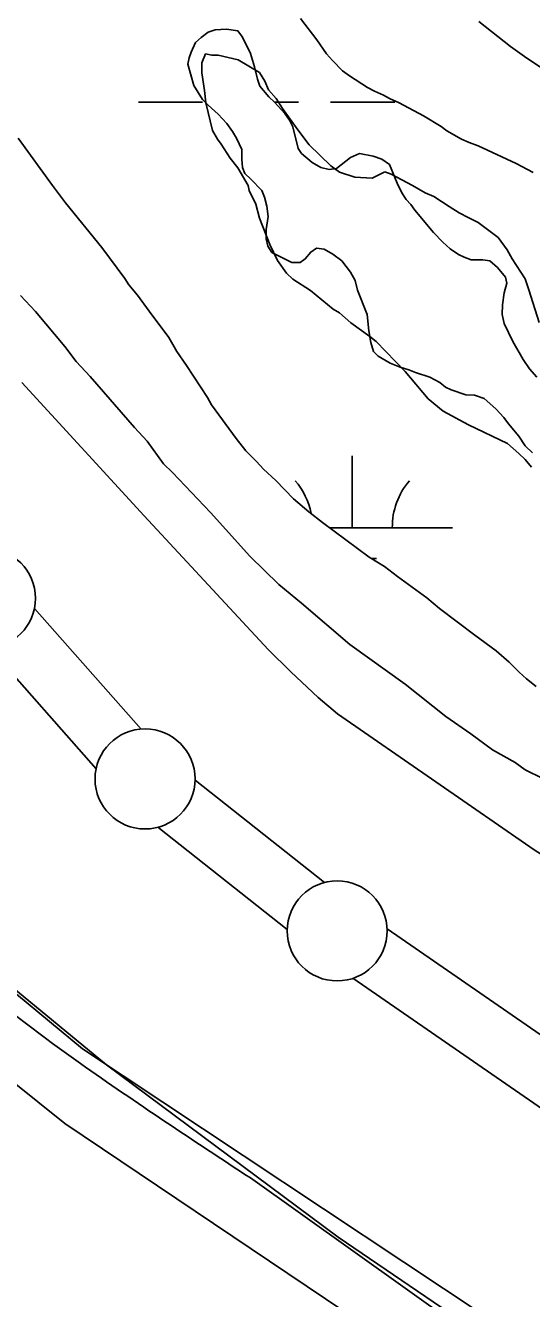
# Model space of a CAD drawing. Extents: x 3161564 to 3199464, y 849354 to 874788.
# Drawn here: x 3176490 to 3176743, y 855789 to 856425 of the extents above; entities that cross this region are included whole.
import ezdxf

# ---------------------------------------------------------------- set-up
doc = ezdxf.new("R2010")
doc.units = 0
for name, color, linetype in [('V-LEVE-TOET', 7, 'Continuous'), ('V-ROAD-CNTR', 7, 'Continuous'), ('V-SITE-VEGE', 7, 'Continuous'), ('V-SURV-LINE', 7, 'Continuous'), ('V-TOPO-SHOR', 7, 'Continuous'), ('V-WETL-SWMP', 7, 'Continuous')]:
    doc.layers.add(name, color=color, linetype=linetype)

msp = doc.modelspace()

# ---------------------------------------------------------------- linework, layer by layer
at = {"layer": 'V-LEVE-TOET'}
for points in [[(3175786.45, 856940.13), (3175816.98, 856865.72), (3175881.8, 856720.14), (3175917.88, 856652.66), (3175928.04, 856630.62), (3175941.07, 856608.33), (3175952.62, 856590.87), (3175966.92, 856570.3), (3176094.65, 856408.39), (3176264.32, 856195.31), (3176405, 856019.67), (3176438.25, 855984.12), (3176459.68, 855964.04), (3176530.78, 855905.54), (3176646.62, 855819.59), (3176797.28, 855716.94), (3176885.5, 855658.44), (3176902.97, 855645.13)], [(3177304.79, 855560.81), (3177300.88, 855567.21), (3177297.85, 855571.33), (3177294.11, 855575.43), (3177273.7, 855594.24), (3177264.04, 855606.44), (3177258.27, 855614.1), (3177215.04, 855666.25), (3177175.33, 855706.74), (3177129.48, 855747.89), (3177034.43, 855820.88), (3176906.86, 855909.74), (3176744.5, 856013.01), (3176646.21, 856080.98), (3176636.59, 856089.18), (3176622.93, 856101.91), (3176611.56, 856113.23), (3176549.53, 856179.94), (3176488.49, 856246.64)]]:
    msp.add_lwpolyline(points, dxfattribs=at)
at = {"layer": 'V-ROAD-CNTR'}
msp.add_lwpolyline([(3176602.66, 855849.13), (3176938.19, 855609.9)], dxfattribs=at)
for points in [[(3176879.13, 855651.91), (3176902.29, 855659.09), (3176934.11, 855667), (3176983.45, 855657.71), (3177040.65, 855639.06), (3177110.48, 855613.55), (3177170.58, 855601.76), (3177236.78, 855586.88), (3177274.78, 855573.53), (3177317.45, 855579.76), (3177362.6, 855595.69), (3177411.95, 855643.14), (3177451.73, 855679.19), (3177476.66, 855705.79), (3177478.27, 855736.95), (3177464.17, 855782.28), (3177430.75, 855833.4), (3177372.99, 855887.77), (3177287.84, 855954.83), (3177219.82, 855998.44), (3177152.98, 856039.39), (3177089.34, 856079.24), (3177023.39, 856134.32), (3176966.63, 856207.93), (3176895.25, 856290.08), (3176782.25, 856425.12), (3176693.16, 856545.3), (3176615.17, 856622.65), (3176543.92, 856726.5), (3176474.39, 856784.21), (3176414.35, 856823.58), (3176395.9, 856827.98), (3176350.82, 856806.18), (3176279.15, 856754.7), (3176211.55, 856707.42), (3176172.25, 856696.11), (3176141.13, 856702.01), (3176111.75, 856719.58), (3176032.57, 856777.37), (3175933.58, 856857.43), (3175839.01, 856930.26), (3175807.14, 856951.51), (3175770.09, 856958.67), (3175787.12, 856991.4), (3175795.09, 857040.68), (3175799.48, 857113.73), (3175810.82, 857206.92), (3175813.71, 857287.37), (3175807.75, 857386.83), (3175805.68, 857497.94), (3175801.94, 857543.61), (3175783.46, 857620.53), (3175760.24, 857716.11), (3175755.33, 857765.52), (3175754.53, 857815.64), (3175751.69, 857884.28), (3175756.31, 858015.46), (3175754.85, 858158.56), (3175753.05, 858270.8), (3175748.6, 858321.65), (3175736.5, 858372), (3175677.16, 858555.53), (3175602.24, 858747.09), (3175558.22, 858866.86), (3175502.52, 858986.22), (3175436.28, 859092.62), (3175371.24, 859185.12), (3175300.68, 859261.58), (3175219.1, 859367.23), (3175166.22, 859443.65), (3175175.33, 859507.13), (3175222, 859537.88), (3175285.34, 859568.35), (3175321.17, 859607.46), (3175310.3, 859667.21), (3175262.41, 859798.62), (3175224.64, 859877.87), (3175174.73, 859982.04), (3175144.84, 860115.36), (3175122.61, 860284.79), (3175088.43, 860568.57), (3175086.28, 860704.54), (3175072.2, 860854.52), (3175052.53, 860999.93), (3175047.5, 861166.8), (3175053.18, 861343.73), (3175066.7, 861550.38), (3175065.46, 861662.49), (3175040.18, 861767.75), (3175017.84, 861884.16), (3175008.36, 862033.9), (3174979.61, 862160.28), (3174952.14, 862274.65), (3174921.63, 862422.82), (3174896.96, 862525.55), (3174861.75, 862663.22), (3174841.1, 862738.01)], [(3176024.79, 856482.17), (3176097.59, 856389.66), (3176177.62, 856292.73), (3176264.03, 856183.69), (3176352.4, 856075.38), (3176408.33, 856007.45), (3176463.71, 855948.49), (3176517.72, 855906.34), (3176602.66, 855849.13)]]:
    msp.add_spline(points, degree=3, dxfattribs=at)
at = {"layer": 'V-SITE-VEGE'}
for p, q in [((3176716.94, 856426.89), (3176732.73, 856414.46)), ((3176732.73, 856414.46), (3176739.67, 856409.5)), ((3176580.26, 856410.72), (3176578.41, 856406.31)), ((3176578.41, 856406.31), (3176578.45, 856401.29)), ((3176583.4, 856410.11), (3176580.26, 856410.72)), ((3176586.54, 856410.14), (3176583.4, 856410.11)), ((3176596.6, 856407.71), (3176586.54, 856410.14)), ((3176607.32, 856401.53), (3176596.6, 856407.71)), ((3176739.67, 856409.5), (3176747.88, 856403.92)), ((3176578.45, 856401.29), (3176579.78, 856392.51)), ((3176609.86, 856397.15), (3176607.32, 856401.53)), ((3176611.78, 856392.77), (3176609.86, 856397.15)), ((3176579.78, 856392.51), (3176580.45, 856386.24)), ((3176615.58, 856388.41), (3176611.78, 856392.77)), ((3176618.76, 856383.42), (3176615.58, 856388.41)), ((3176580.45, 856386.24), (3176583.7, 856372.46)), ((3176626.38, 856372.81), (3176618.76, 856383.42)), ((3176583.7, 856372.46), (3176586.25, 856368.09)), ((3176586.25, 856368.09), (3176588.15, 856365.6)), ((3176632.09, 856365.33), (3176626.38, 856372.81)), ((3176588.15, 856365.6), (3176592.6, 856358.73)), ((3176642.84, 856354.74), (3176632.09, 856365.33)), ((3176592.6, 856358.73), (3176596.41, 856353.74)), ((3176596.41, 856353.74), (3176601.5, 856344.99)), ((3176647.26, 856351.64), (3176642.84, 856354.74)), ((3176654.81, 856349.19), (3176647.26, 856351.64)), ((3176663.6, 856348.64), (3176654.81, 856349.19)), ((3176669.85, 856351.82), (3176663.6, 856348.64)), ((3176673, 856350.6), (3176669.85, 856351.82)), ((3176683.71, 856345.03), (3176673, 856350.6)), ((3176601.5, 856344.99), (3176602.15, 856342.49)), ((3176602.15, 856342.49), (3176605.34, 856335.61)), ((3176690.02, 856341.32), (3176683.71, 856345.03)), ((3176694.43, 856339.47), (3176690.02, 856341.32)), ((3176702, 856334.51), (3176694.43, 856339.47)), ((3176605.34, 856335.61), (3176607.28, 856328.72)), ((3176707.04, 856331.41), (3176702, 856334.51)), ((3176711.46, 856328.94), (3176707.04, 856331.41)), ((3176607.28, 856328.72), (3176612.41, 856315.59)), ((3176716.5, 856326.47), (3176711.46, 856328.94)), ((3176726.6, 856319.02), (3176716.5, 856326.47)), ((3176731.04, 856312.78), (3176726.6, 856319.02)), ((3176612.41, 856315.59), (3176616.24, 856307.46)), ((3176733.59, 856308.41), (3176731.04, 856312.78)), ((3176616.24, 856307.46), (3176620.68, 856301.22)), ((3176739.95, 856298.42), (3176733.59, 856308.41)), ((3176620.68, 856301.22), (3176623.84, 856298.11)), ((3176623.84, 856298.11), (3176632.68, 856292.53)), ((3176741.87, 856292.79), (3176739.95, 856298.42)), ((3176632.68, 856292.53), (3176644.05, 856283.21)), ((3176747.03, 856276.51), (3176741.87, 856292.79)), ((3176495.32, 856282), (3176487.73, 856290.1)), ((3176509.9, 856264.55), (3176495.32, 856282)), ((3176644.05, 856283.21), (3176647.2, 856281.35)), ((3176647.2, 856281.35), (3176652.89, 856276.38)), ((3176652.89, 856276.38), (3176662.36, 856269.55)), ((3176662.36, 856269.55), (3176665.52, 856267.07)), ((3176665.52, 856267.07), (3176680.07, 856252.12)), ((3176515.61, 856257.06), (3176509.9, 856264.55)), ((3176522.57, 856249.59), (3176515.61, 856257.06)), ((3176544.74, 856224.04), (3176522.57, 856249.59)), ((3176680.07, 856252.12), (3176691.48, 856238.41)), ((3176691.48, 856238.41), (3176699.06, 856232.19)), ((3176699.06, 856232.19), (3176711.67, 856225.39)), ((3176551.08, 856217.19), (3176544.74, 856224.04)), ((3176711.67, 856225.39), (3176731.2, 856216.14)), ((3176559.32, 856205.96), (3176551.08, 856217.19)), ((3176731.2, 856216.14), (3176736.89, 856211.16)), ((3176736.89, 856211.16), (3176740.05, 856208.05)), ((3176563.75, 856201.6), (3176559.32, 856205.96)), ((3176740.05, 856208.05), (3176743.22, 856204.31)), ((3176582.74, 856181.67), (3176563.75, 856201.6)), ((3176602.37, 856159.86), (3176582.74, 856181.67)), ((3176616.92, 856145.55), (3176602.37, 856159.86)), ((3176628.3, 856136.23), (3176616.92, 856145.55)), ((3176652.31, 856115.71), (3176628.3, 856136.23)), ((3176680.09, 856095.86), (3176652.31, 856115.71)), ((3176700.3, 856079.7), (3176680.09, 856095.86)), ((3176712.92, 856071.02), (3176700.3, 856079.7)), ((3176723.66, 856062.95), (3176712.92, 856071.02)), ((3176735, 856056.76), (3176723.66, 856062.95)), ((3176740.06, 856053.04), (3176735, 856056.76)), ((3176764, 856041.31), (3176740.06, 856053.04))]:
    msp.add_line(p, q, dxfattribs=at)
at = {"layer": 'V-SURV-LINE'}
for points in [[(3176494.75, 856133.7), (3176548.04, 856073.38)], [(3176525.57, 856053.5), (3176472.28, 856113.83)], [(3176575.01, 856047.85), (3176639.68, 855996.72)], [(3176621.09, 855973.17), (3176556.42, 856024.3)], [(3176671.02, 855973.55), (3177053.37, 855709.56)], [(3177036.33, 855684.87), (3176653.97, 855948.86)]]:
    msp.add_lwpolyline(points, dxfattribs=at)
for centre in [(3176470.28, 856138.74), (3176550.04, 856048.47), (3176646.06, 855972.55)]:
    msp.add_circle(centre, 25, dxfattribs=at)
at = {"layer": 'V-TOPO-SHOR'}
for points in [[(3175723.02, 856910.2), (3175756.77, 856917.31), (3175767.43, 856911.98), (3175817.16, 856773.42), (3175831.38, 856737.89), (3175870.46, 856654.4), (3175884.67, 856625.98), (3175905.98, 856590.46), (3176032.11, 856434.14), (3176149.35, 856290.25), (3176353.63, 856034.45), (3176410.47, 855968.73), (3176456.66, 855918.99), (3176509.95, 855876.36), (3176705.35, 855744.91), (3176868.77, 855632.99), (3176902.52, 855606.35), (3176939.83, 855581.48), (3176975.36, 855547.73), (3177012.66, 855497.99), (3177209.84, 855240.42), (3177311.09, 855116.07), (3177568.66, 854785.67)], [(3176886.54, 855661.42), (3176719.56, 855780.43), (3176518.83, 855913.66), (3176469.09, 855954.52), (3176424.68, 856000.7), (3176373.17, 856053.99), (3176326.98, 856117.94), (3176081.84, 856427.03), (3175953.95, 856588.68), (3175932.63, 856617.1), (3175902.43, 856668.62), (3175874.01, 856727.24), (3175799.4, 856920.86)], [(3176745.91, 856249.15), (3176742.2, 856253.35), (3176739.07, 856258.12), (3176733.91, 856267.11), (3176729.61, 856276.1), (3176728.45, 856280.6), (3176728.69, 856285.4), (3176729.49, 856291.32), (3176730.86, 856296.13), (3176730.27, 856299.23), (3176726.28, 856303.99), (3176722.31, 856307.34), (3176718.92, 856307.88), (3176713, 856307.83), (3176709.6, 856309.21), (3176706.77, 856310.6), (3176702.52, 856313.39), (3176698.82, 856316.74), (3176694.27, 856321.5), (3176684.88, 856332.7), (3176682.88, 856335.51), (3176680.6, 856338.03), (3176678.32, 856341.39), (3176676.02, 856346.17), (3176672.28, 856355.44), (3176668.31, 856358.23), (3176664.07, 856359.61), (3176657.29, 856360.96), (3176652.79, 856358.95), (3176645.79, 856353.54), (3176642.13, 856352.94), (3176637.89, 856354.04), (3176633.63, 856356.54), (3176628.24, 856361.01), (3176626.53, 856363.53), (3176623.9, 856374.23), (3176622.18, 856377.6), (3176619.9, 856380.96), (3176614.78, 856386.56), (3176611.93, 856389.36), (3176607.38, 856394.68), (3176606.22, 856398.06), (3176604.76, 856404.25), (3176602.73, 856411), (3176598.72, 856419.15), (3176596.44, 856422.23), (3176590.79, 856423.03), (3176585.15, 856422.7), (3176581.5, 856421.55), (3176578.13, 856418.98), (3176575.33, 856416.42)], [(3176575.33, 856416.42), (3176573.12, 856411.61), (3176572.01, 856408.78), (3176571.47, 856405.67), (3176574.38, 856394.98), (3176578.67, 856387.96), (3176581.51, 856385.17), (3176586.62, 856380.7), (3176590.89, 856375.93), (3176593.74, 856372.01), (3176595.74, 856368.64), (3176598.33, 856363.02), (3176598.37, 856358.23), (3176598.68, 856354), (3176599.84, 856350.91), (3176602.96, 856348.11), (3176608.37, 856342.52), (3176609.8, 856339.14), (3176610.97, 856334.64), (3176611.57, 856329.57), (3176610.5, 856323.07), (3176610.54, 856318.28), (3176611.41, 856314.62), (3176613.41, 856311.53), (3176623.32, 856306.54), (3176627.55, 856306.57), (3176630.08, 856308.28), (3176632.87, 856311.69), (3176635.67, 856313.69), (3176639.63, 856313.16), (3176643.88, 856310.65), (3176648.42, 856307.31), (3176652.69, 856301.7), (3176654.98, 856297.49), (3176656.15, 856292.7), (3176661.04, 856280.62), (3176661.96, 856272.44), (3176662.85, 856266.53), (3176664.3, 856262.03), (3176666.57, 856259.79), (3176672.52, 856256.17), (3176677.62, 856254.24), (3176681.86, 856252.87), (3176685.25, 856251.48), (3176692.32, 856249.28), (3176697.42, 856246.5), (3176700.26, 856244.27), (3176703.09, 856242.88), (3176710.44, 856240.41), (3176714.67, 856240.16), (3176719.48, 856238.5), (3176725.45, 856233.48), (3176729.43, 856229), (3176731.71, 856225.91), (3176736.84, 856219.75), (3176739.98, 856214.98), (3176743.68, 856211.34)]]:
    msp.add_lwpolyline(points, dxfattribs=at)
at = {"layer": 'V-WETL-SWMP'}
for p, q in [((3176546.8, 856386.59), (3176578.8, 856386.59)), ((3176614.75, 856386.59), (3176626.8, 856386.59)), ((3176642.8, 856386.59), (3176674.8, 856386.59)), ((3176653.64, 856173.99), (3176653.64, 856209.99)), ((3176642.34, 856173.99), (3176703.64, 856173.99)), ((3176663.31, 856158.56), (3176665.64, 856158.56))]:
    msp.add_line(p, q, dxfattribs=at)
for points in [[(3176627.69, 856428.41), (3176635.96, 856417.76), (3176640.81, 856410.75), (3176643.66, 856407.39), (3176648.77, 856402.35), (3176652.18, 856399.84), (3176661.25, 856393.99), (3176664.65, 856392.05), (3176669.18, 856390.11), (3176672.29, 856388.44), (3176677.11, 856386.22), (3176689.29, 856379.84), (3176698.07, 856374.55), (3176700.91, 856372.32), (3176708.28, 856368.15), (3176711.96, 856366.48), (3176716.48, 856364.83), (3176735.45, 856355.96), (3176743.95, 856351.51)], [(3176684.87, 856332.7), (3176682.88, 856335.51), (3176680.6, 856338.03), (3176678.32, 856341.39), (3176676.02, 856346.17), (3176672.28, 856355.44), (3176668.31, 856358.23), (3176664.07, 856359.61), (3176657.29, 856360.96), (3176652.79, 856358.95), (3176645.79, 856353.54), (3176642.12, 856352.94), (3176637.89, 856354.04), (3176633.63, 856356.54), (3176628.24, 856361.01), (3176626.53, 856363.53), (3176623.9, 856374.23), (3176622.18, 856377.6), (3176619.9, 856380.96), (3176614.78, 856386.56), (3176611.93, 856389.36), (3176607.38, 856394.68), (3176606.22, 856398.06), (3176604.76, 856404.25), (3176602.73, 856411), (3176598.72, 856419.15), (3176596.44, 856422.23), (3176590.79, 856423.03), (3176585.15, 856422.7), (3176581.5, 856421.55), (3176578.13, 856418.98), (3176575.33, 856416.42), (3176573.12, 856411.61), (3176572.01, 856408.78), (3176571.47, 856405.67), (3176574.38, 856394.98), (3176578.67, 856387.96), (3176581.51, 856385.17), (3176586.62, 856380.69), (3176590.89, 856375.93), (3176593.74, 856372.01), (3176595.74, 856368.64), (3176598.33, 856363.02), (3176598.37, 856358.23), (3176598.68, 856354), (3176599.84, 856350.91), (3176602.96, 856348.11), (3176608.37, 856342.52), (3176609.8, 856339.14), (3176610.97, 856334.64), (3176611.57, 856329.57), (3176610.5, 856323.07), (3176610.54, 856318.28), (3176611.41, 856314.62), (3176613.41, 856311.53), (3176623.32, 856306.54), (3176627.55, 856306.57), (3176630.08, 856308.28), (3176632.87, 856311.69), (3176635.67, 856313.69), (3176639.63, 856313.16), (3176643.88, 856310.65), (3176648.42, 856307.31), (3176652.69, 856301.7), (3176654.98, 856297.49), (3176656.15, 856292.7), (3176661.04, 856280.62), (3176661.96, 856272.44), (3176662.85, 856266.53), (3176664.3, 856262.03), (3176666.57, 856259.79), (3176672.52, 856256.17), (3176677.61, 856254.24), (3176681.86, 856252.86), (3176685.25, 856251.48), (3176692.32, 856249.28), (3176697.42, 856246.5), (3176700.26, 856244.27), (3176703.09, 856242.88), (3176710.44, 856240.41), (3176714.67, 856240.16), (3176719.48, 856238.5), (3176725.45, 856233.48), (3176729.43, 856229), (3176731.71, 856225.91), (3176736.84, 856219.75), (3176739.98, 856214.98), (3176743.68, 856211.34)], [(3176745.47, 856094.6), (3176740.64, 856098.51), (3176736.95, 856101.86), (3176732.11, 856106.9), (3176725.58, 856112.49), (3176714.8, 856120.3), (3176697.21, 856133.69), (3176690.96, 856139), (3176676.21, 856149.6), (3176669.68, 856154.62), (3176662.03, 856159.35), (3176638.76, 856176.65), (3176631.95, 856181.95), (3176624.28, 856188.38), (3176615.46, 856197.61), (3176609.21, 856203.2), (3176605.8, 856207.12), (3176600.4, 856212.44), (3176595.55, 856218.6), (3176583.29, 856235.42), (3176581.28, 856239.07), (3176570.72, 856255.06), (3176565.87, 856262.08), (3176561.86, 856269.09), (3176552.17, 856282.27), (3176546.18, 856290.12), (3176541.91, 856295.44), (3176539.91, 856298.53), (3176528.5, 856313.95), (3176510.27, 856336.36), (3176503.71, 856345.05), (3176486.6, 856368.6)], [(3176745.91, 856249.15), (3176742.21, 856253.35), (3176739.06, 856258.12), (3176733.92, 856267.11), (3176729.61, 856276.1), (3176728.45, 856280.6), (3176728.69, 856285.4), (3176729.49, 856291.32), (3176730.86, 856296.13), (3176730.27, 856299.23), (3176726.28, 856303.99), (3176722.31, 856307.34), (3176718.92, 856307.88), (3176713, 856307.83), (3176709.6, 856309.21), (3176706.77, 856310.6), (3176702.52, 856313.39), (3176698.82, 856316.74), (3176694.27, 856321.5), (3176684.87, 856332.7)]]:
    msp.add_lwpolyline(points, dxfattribs=at)
for centre, start, end in [((3176598.4, 856174.46), 10.89893, 40.77184), ((3176708.88, 856174.46), 139.22818, 180.77184)]:
    msp.add_arc(centre, 35.25, start, end, dxfattribs=at)

doc.saveas('drawing.dxf')
